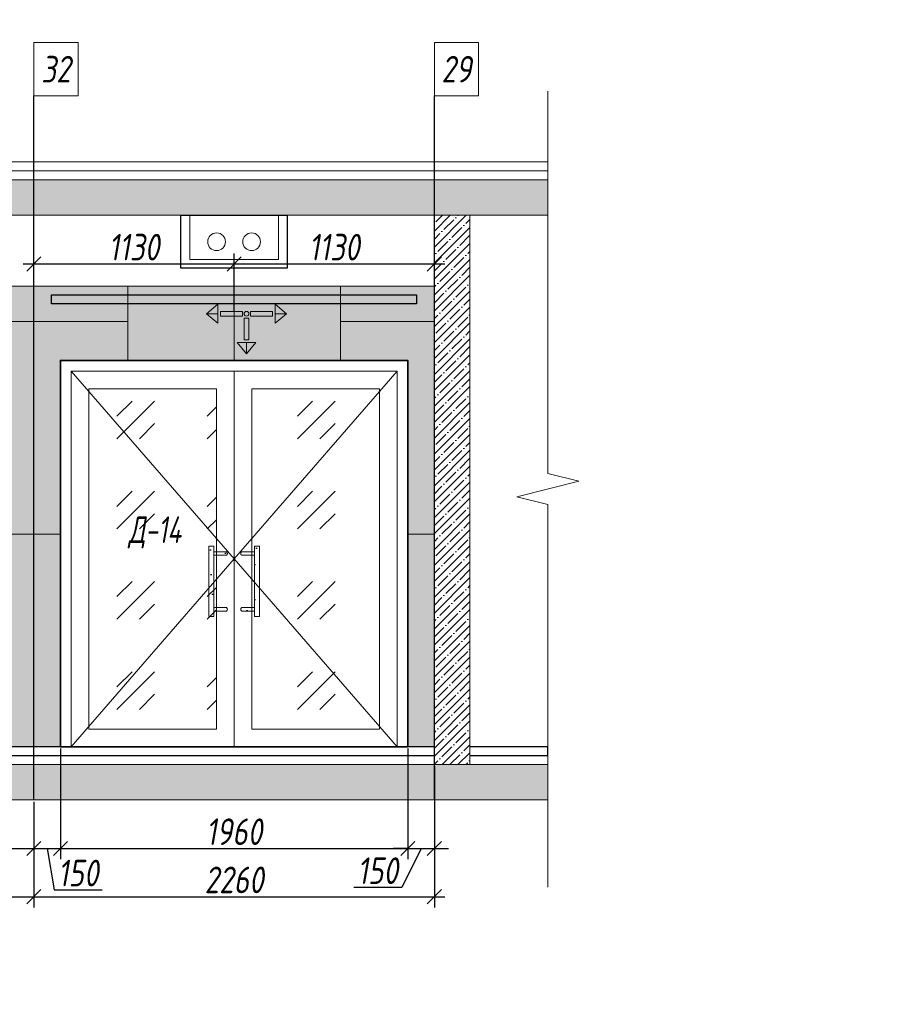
# Model space of a CAD drawing. Header units: millimetres. Extents: x -76220005 to 7466349, y -86687 to 22351.
# Tile 400 of 493: x 263794 to 268741, y 7111 to 12667. Entities that reach past the tile are written whole.
import ezdxf
from ezdxf import colors
from ezdxf.entities.mleader import LeaderData, LeaderLine
from ezdxf.math import Vec2, Vec3

# ---------------------------------------------------------------- set-up
doc = ezdxf.new("R2010")
doc.units = ezdxf.units.MM
doc.linetypes.add('DASHDOT', pattern=[25.4, 12.7, -6.35, 0, -6.35])
doc.layers.get('Defpoints').update_dxf_attribs({"color": 31})
for name, color, linetype, lineweight in [('A-DETL-GENF', 7, 'Continuous', 5), ('dim_pot', 183, 'Continuous', 9), ('Двери', 7, 'Continuous', 5), ('Отделка стен', 253, 'Continuous', 0), ('пот', 183, 'Continuous', 9)]:
    doc.layers.add(name, color=color, linetype=linetype, lineweight=lineweight)
doc.layers.add('dim_razv', color=7, linetype='DASHDOT', lineweight=9, true_color=0x285228)
doc.layers.add('pol', color=7, linetype='Continuous', lineweight=15, true_color=0x55666d)
doc.styles.add('fl_iso paper', font='isocpeur.ttf', dxfattribs={"width": 0.8, "oblique": 10})
doc.styles.add('In tre', font='isocpeur.ttf', dxfattribs={"width": 0.8, "oblique": 10})
doc.dimstyles.new('In tre 1_50', dxfattribs={"dimtxt": 150, "dimasz": 80, "dimexe": 60, "dimexo": 10, "dimgap": 20, "dimtad": 1, "dimdec": 0, "dimrnd": 5, "dimzin": 0, "dimdsep": 46, "dimtxsty": 'fl_iso paper', "dimblk": 'OBLIQUE', "dimcen": 0, "dimdle": 60, "dimadec": 0, "dimazin": 0, "dimtfac": 1, "dimtdec": 0, "dimtofl": 0, "dimtmove": 1, "dimatfit": 1, "dimfxl": 40, "dimtolj": 1, "dimtzin": 0, "dimarcsym": 1})
pattern_1 = [(352.5, (-468.04, 258012.5), (100.426047, 107.214405), [0, -115.824, 0, -129.54, 0, -123.825]), (322.5, (-468.04, 258012.5), (247.41986, 56.70328), [0, -62.484, 0, -104.394, 0, -40.005]), (282.5, (-534.32, 258078.77), (168.099694, -167.489948), [0, -38.1, 0, -137.16, 0, -179.07]), (272.5, (-534.32, 258078.77), (209.26523, -114.68433), [0, -19.05, 0, -89.916, 0, -102.87])]

# ---------------------------------------------------------------- blocks, each defined once
blk = doc.blocks.new('*U38')
at = {"color": 0, "linetype": 'ByBlock', "lineweight": -2}
for p, q in [((0, 0), (-6, 0)), ((80.34, 0), (0, 0)), ((167.69, 0), (87.34, 0)), ((167.69, 0), (173.69, 0))]:
    blk.add_line(p, q, dxfattribs=at)
blk.add_lwpolyline([(87.34, 0), (85.59, -7), (82.09, 7), (80.34, 0)], dxfattribs=at)
blk = doc.blocks.new('_Oblique')
at = {"color": 0, "linetype": 'ByBlock', "lineweight": -2}
blk.add_line((-0.5, -0.5), (0.5, 0.5), dxfattribs=at)
blk = doc.blocks.new('*D128')
at = {"layer": 'Defpoints', "color": 0, "linetype": 'ByBlock', "transparency": 16777216}
for p in [(254923.8, 8264), (263873.8, 8264), (263873.8, 7717.8)]:
    blk.add_point(p, dxfattribs=at)
at = {"layer": 'dim_razv', "color": 0, "linetype": 'ByBlock', "lineweight": -2, "transparency": 16777216}
for p, q in [((254923.8, 8254), (254923.8, 7657.8)), ((263873.8, 8254), (263873.8, 7657.8)), ((254863.8, 7717.8), (263933.8, 7717.8))]:
    blk.add_line(p, q, dxfattribs=at)
at = {"layer": 'dim_razv', "color": 0, "linetype": 'ByBlock', "lineweight": -2, "transparency": 16777216, "xscale": 80, "yscale": 80, "zscale": 80, "rotation": 180}
blk.add_blockref('_Oblique', (254923.8, 7717.8), dxfattribs=at)
at = {"layer": 'dim_razv', "color": 0, "linetype": 'ByBlock', "lineweight": -2, "transparency": 16777216, "xscale": 80, "yscale": 80, "zscale": 80}
blk.add_blockref('_Oblique', (263873.8, 7717.8), dxfattribs=at)
at = {"layer": 'dim_razv', "color": 0, "linetype": 'ByBlock', "transparency": 16777216, "insert": (259398.8, 7812.8), "char_height": 150, "attachment_point": 5, "style": 'fl_iso paper'}
blk.add_mtext('\\A1;8910', dxfattribs=at)
blk = doc.blocks.new('*D129')
at = {"layer": 'Defpoints', "color": 0, "linetype": 'ByBlock', "transparency": 16777216}
for p in [(263873.8, 8264), (266133.8, 8264), (266133.8, 7717.8)]:
    blk.add_point(p, dxfattribs=at)
at = {"layer": 'dim_razv', "color": 0, "linetype": 'ByBlock', "lineweight": -2, "transparency": 16777216}
for p, q in [((263873.8, 8254), (263873.8, 7657.8)), ((266133.8, 8254), (266133.8, 7657.8)), ((263813.8, 7717.8), (266193.8, 7717.8))]:
    blk.add_line(p, q, dxfattribs=at)
at = {"layer": 'dim_razv', "color": 0, "linetype": 'ByBlock', "lineweight": -2, "transparency": 16777216, "xscale": 80, "yscale": 80, "zscale": 80, "rotation": 180}
blk.add_blockref('_Oblique', (263873.8, 7717.8), dxfattribs=at)
at = {"layer": 'dim_razv', "color": 0, "linetype": 'ByBlock', "lineweight": -2, "transparency": 16777216, "xscale": 80, "yscale": 80, "zscale": 80}
blk.add_blockref('_Oblique', (266133.8, 7717.8), dxfattribs=at)
at = {"layer": 'dim_razv', "color": 0, "linetype": 'ByBlock', "transparency": 16777216, "insert": (265003.8, 7812.8), "char_height": 150, "attachment_point": 5, "style": 'fl_iso paper'}
blk.add_mtext('\\A1;2260', dxfattribs=at)
blk = doc.blocks.new('*D147')
at = {"layer": 'Defpoints', "color": 0, "linetype": 'ByBlock', "transparency": 16777216}
for p in [(261723.8, 8564), (263873.8, 8264), (263873.8, 7989.8)]:
    blk.add_point(p, dxfattribs=at)
at = {"layer": 'dim_razv', "color": 0, "linetype": 'ByBlock', "lineweight": -2, "transparency": 16777216}
for p, q in [((261723.8, 8554), (261723.8, 7929.8)), ((263873.8, 8254), (263873.8, 7929.8)), ((261663.8, 7989.8), (263933.8, 7989.8))]:
    blk.add_line(p, q, dxfattribs=at)
at = {"layer": 'dim_razv', "color": 0, "linetype": 'ByBlock', "lineweight": -2, "transparency": 16777216, "xscale": 80, "yscale": 80, "zscale": 80, "rotation": 180}
blk.add_blockref('_Oblique', (261723.8, 7989.8), dxfattribs=at)
at = {"layer": 'dim_razv', "color": 0, "linetype": 'ByBlock', "lineweight": -2, "transparency": 16777216, "xscale": 80, "yscale": 80, "zscale": 80}
blk.add_blockref('_Oblique', (263873.8, 7989.8), dxfattribs=at)
at = {"layer": 'dim_razv', "color": 0, "linetype": 'ByBlock', "transparency": 16777216, "insert": (262798.8, 8084.8), "char_height": 150, "attachment_point": 5, "style": 'fl_iso paper'}
blk.add_mtext('\\A1;2150', dxfattribs=at)
blk = doc.blocks.new('*D148')
at = {"layer": 'Defpoints', "color": 0, "linetype": 'ByBlock', "transparency": 16777216}
for p in [(264023.8, 8564), (263873.8, 8264), (264023.8, 7989.8)]:
    blk.add_point(p, dxfattribs=at)
at = {"layer": 'dim_razv', "color": 0, "linetype": 'ByBlock', "lineweight": -2, "transparency": 16777216}
for p, q in [((264023.8, 8554), (264023.8, 7929.8)), ((263873.8, 8254), (263873.8, 7929.8)), ((263813.8, 7989.8), (264083.8, 7989.8)), ((263948.8, 7989.8), (263988.8, 7756.5)), ((263988.8, 7756.5), (264259.3, 7756.5))]:
    blk.add_line(p, q, dxfattribs=at)
at = {"layer": 'dim_razv', "color": 0, "linetype": 'ByBlock', "lineweight": -2, "transparency": 16777216, "xscale": 80, "yscale": 80, "zscale": 80, "rotation": 180}
blk.add_blockref('_Oblique', (263873.8, 7989.8), dxfattribs=at)
at = {"layer": 'dim_razv', "color": 0, "linetype": 'ByBlock', "lineweight": -2, "transparency": 16777216, "xscale": 80, "yscale": 80, "zscale": 80}
blk.add_blockref('_Oblique', (264023.8, 7989.8), dxfattribs=at)
at = {"layer": 'dim_razv', "color": 0, "linetype": 'ByBlock', "transparency": 16777216, "insert": (264124.1, 7851.5), "char_height": 150, "attachment_point": 5, "style": 'fl_iso paper'}
blk.add_mtext('\\A1;150', dxfattribs=at)
blk = doc.blocks.new('*D149')
at = {"layer": 'Defpoints', "color": 0, "linetype": 'ByBlock', "transparency": 16777216}
for p in [(264023.8, 8564), (265983.8, 8564), (265983.8, 7989.8)]:
    blk.add_point(p, dxfattribs=at)
at = {"layer": 'dim_razv', "color": 0, "linetype": 'ByBlock', "lineweight": -2, "transparency": 16777216}
for p, q in [((264023.8, 8554), (264023.8, 7929.8)), ((265983.8, 8554), (265983.8, 7929.8)), ((263963.8, 7989.8), (266043.8, 7989.8))]:
    blk.add_line(p, q, dxfattribs=at)
at = {"layer": 'dim_razv', "color": 0, "linetype": 'ByBlock', "lineweight": -2, "transparency": 16777216, "xscale": 80, "yscale": 80, "zscale": 80, "rotation": 180}
blk.add_blockref('_Oblique', (264023.8, 7989.8), dxfattribs=at)
at = {"layer": 'dim_razv', "color": 0, "linetype": 'ByBlock', "lineweight": -2, "transparency": 16777216, "xscale": 80, "yscale": 80, "zscale": 80}
blk.add_blockref('_Oblique', (265983.8, 7989.8), dxfattribs=at)
at = {"layer": 'dim_razv', "color": 0, "linetype": 'ByBlock', "transparency": 16777216, "insert": (265003.8, 8084.8), "char_height": 150, "attachment_point": 5, "style": 'fl_iso paper'}
blk.add_mtext('\\A1;1960', dxfattribs=at)
blk = doc.blocks.new('*D150')
at = {"layer": 'Defpoints', "color": 0, "linetype": 'ByBlock', "transparency": 16777216}
for p in [(265983.8, 8564), (266133.8, 8464), (266133.8, 7989.8)]:
    blk.add_point(p, dxfattribs=at)
at = {"layer": 'dim_razv', "color": 0, "linetype": 'ByBlock', "lineweight": -2, "transparency": 16777216}
for p, q in [((265983.8, 8554), (265983.8, 7929.8)), ((266133.8, 8454), (266133.8, 7929.8)), ((265983.8, 7989.8), (265903.8, 7989.8)), ((266058.8, 7989.8), (265949.5, 7769.8)), ((265983.8, 7989.8), (266133.8, 7989.8)), ((266133.8, 7989.8), (266213.8, 7989.8)), ((265949.5, 7769.8), (265679, 7769.8))]:
    blk.add_line(p, q, dxfattribs=at)
at = {"layer": 'dim_razv', "color": 0, "linetype": 'ByBlock', "lineweight": -2, "transparency": 16777216, "xscale": 80, "yscale": 80, "zscale": 80}
blk.add_blockref('_Oblique', (265983.8, 7989.8), dxfattribs=at)
at = {"layer": 'dim_razv', "color": 0, "linetype": 'ByBlock', "lineweight": -2, "transparency": 16777216, "xscale": 80, "yscale": 80, "zscale": 80, "rotation": 180}
blk.add_blockref('_Oblique', (266133.8, 7989.8), dxfattribs=at)
at = {"layer": 'dim_razv', "color": 0, "linetype": 'ByBlock', "transparency": 16777216, "insert": (265814.2, 7864.8), "char_height": 150, "attachment_point": 5, "style": 'fl_iso paper'}
blk.add_mtext('\\A1;150', dxfattribs=at)
blk = doc.blocks.new('1')
at = {"layer": 'pol', "linetype": 'ByBlock'}
h = blk.add_hatch(color=1, dxfattribs=at)
h.paths.add_polyline_path([(35776.4, 73135.4), (35803.1, 73135.4), (35803.1, 73259), (35776.4, 73259)])
h.paths.add_polyline_path([(35789.8, 73274.6), (35843.2, 73274.6), (35789.8, 73338.2)])
h.paths.add_polyline_path([(35789.8, 73274.6), (35736.3, 73274.6), (35789.8, 73338.2)])
edge = h.paths.add_edge_path()
edge.add_arc((35789.8, 73110.5), 13.4, 0, 360)
h = blk.add_hatch(color=1, dxfattribs=at)
h.paths.add_polyline_path([(35813.3, 73097.1), (35813.3, 73123.9), (35936.9, 73123.9), (35936.9, 73097.1)])
h.paths.add_polyline_path([(35952.5, 73110.5), (35952.5, 73164), (36016.1, 73110.5)])
h.paths.add_polyline_path([(35952.5, 73110.5), (35952.5, 73057), (36016.1, 73110.5)])
at = {"layer": 'pol', "color": 1, "linetype": 'ByBlock'}
for points in [[(35789.8, 73274.6), (35736.3, 73274.6), (35789.8, 73338.2), (35789.8, 73274.6)], [(35789.8, 73274.6), (35843.2, 73274.6), (35789.8, 73338.2), (35789.8, 73274.6)], [(35952.5, 73110.5), (35952.5, 73164), (36016.1, 73110.5), (35952.5, 73110.5)], [(35952.5, 73110.5), (35952.5, 73057), (36016.1, 73110.5), (35952.5, 73110.5)]]:
    blk.add_lwpolyline(points, dxfattribs=at)
for points in [[(35776.4, 73135.4), (35803.1, 73135.4), (35803.1, 73259), (35776.4, 73259)], [(35813.3, 73097.1), (35813.3, 73123.9), (35936.9, 73123.9), (35936.9, 73097.1)]]:
    blk.add_lwpolyline(points, close=True, dxfattribs=at)
blk.add_circle((35789.8, 73110.5), 13.4, dxfattribs=at)
blk = doc.blocks.new('*D211')
at = {"color": 0, "lineweight": -2, "transparency": 16777216}
for p, q in [((263873.8, 11074), (263873.8, 11348.5)), ((265003.8, 11017.9), (265003.8, 11348.5)), ((263813.8, 11288.5), (265063.8, 11288.5))]:
    blk.add_line(p, q, dxfattribs=at)
at = {"layer": 'Defpoints', "color": 0, "transparency": 16777216}
for p in [(265003.8, 11288.5), (263873.8, 11064), (265003.8, 11007.9)]:
    blk.add_point(p, dxfattribs=at)
at = {"color": 0, "lineweight": -2, "transparency": 16777216, "xscale": 80, "yscale": 80, "zscale": 80, "rotation": 180}
blk.add_blockref('_Oblique', (263873.8, 11288.5), dxfattribs=at)
at = {"color": 0, "lineweight": -2, "transparency": 16777216, "xscale": 80, "yscale": 80, "zscale": 80}
blk.add_blockref('_Oblique', (265003.8, 11288.5), dxfattribs=at)
at = {"color": 0, "transparency": 16777216, "insert": (264438.8, 11383.5), "char_height": 150, "attachment_point": 5, "style": 'fl_iso paper'}
blk.add_mtext('\\A1;1130', dxfattribs=at)
blk = doc.blocks.new('*D212')
at = {"color": 0, "lineweight": -2, "transparency": 16777216}
for p, q in [((265003.8, 11017.9), (265003.8, 11348.5)), ((266133.8, 11124), (266133.8, 11348.5)), ((264943.8, 11288.5), (266193.8, 11288.5))]:
    blk.add_line(p, q, dxfattribs=at)
at = {"layer": 'Defpoints', "color": 0, "transparency": 16777216}
for p in [(266133.8, 11288.5), (266133.8, 11114), (265003.8, 11007.9)]:
    blk.add_point(p, dxfattribs=at)
at = {"color": 0, "lineweight": -2, "transparency": 16777216, "xscale": 80, "yscale": 80, "zscale": 80, "rotation": 180}
blk.add_blockref('_Oblique', (265003.8, 11288.5), dxfattribs=at)
at = {"color": 0, "lineweight": -2, "transparency": 16777216, "xscale": 80, "yscale": 80, "zscale": 80}
blk.add_blockref('_Oblique', (266133.8, 11288.5), dxfattribs=at)
at = {"color": 0, "transparency": 16777216, "insert": (265568.8, 11383.5), "char_height": 150, "attachment_point": 5, "style": 'fl_iso paper'}
blk.add_mtext('\\A1;1130', dxfattribs=at)

msp = doc.modelspace()

# ---------------------------------------------------------------- hatches: boundary and pattern name
at = {"true_color": 0xcccccc}
h = msp.add_hatch(dxfattribs=at)
h.set_pattern_fill('AR-SAND', color=254, scale=3, angle=315)
h.set_pattern_definition(pattern_1)
h.paths.add_polyline_path([(264888.5, 9299.1), (264861.4, 9299.1), (264861.4, 9695.6), (264888.5, 9695.6)])
h = msp.add_hatch(dxfattribs=at)
h.set_pattern_fill('AR-SAND', color=254, scale=3, angle=315)
h.set_pattern_definition(pattern_1)
h.paths.add_polyline_path([(265119.1, 9299.1), (265146.2, 9299.1), (265146.2, 9695.6), (265119.1, 9695.6)])
h = msp.add_hatch(dxfattribs=at)
h.set_pattern_fill('AR-SAND', color=254, scale=3, angle=315)
h.set_pattern_definition(pattern_1)
edge = h.paths.add_edge_path()
edge.add_line((264960.9, 9664.6), (264888.5, 9664.6))
edge.add_line((264888.5, 9664.6), (264888.5, 9645.3))
edge.add_line((264888.5, 9645.3), (264960.9, 9645.3))
edge.add_arc((264955.7, 9655), 11, 298.4495, 421.5505)
h = msp.add_hatch(dxfattribs=at)
h.set_pattern_fill('AR-SAND', color=254, scale=3, angle=315)
h.set_pattern_definition(pattern_1)
edge = h.paths.add_edge_path()
edge.add_line((265046.7, 9664.6), (265119.1, 9664.6))
edge.add_line((265119.1, 9664.6), (265119.1, 9645.3))
edge.add_line((265119.1, 9645.3), (265046.7, 9645.3))
edge.add_arc((265051.9, 9655), 11, 118.4495, 241.5505, ccw=False)
h = msp.add_hatch(dxfattribs=at)
h.set_pattern_fill('AR-SAND', color=254, scale=3, angle=315)
h.set_pattern_definition(pattern_1)
edge = h.paths.add_edge_path()
edge.add_line((264960.9, 9330), (264888.5, 9330))
edge.add_line((264888.5, 9330), (264888.5, 9349.3))
edge.add_line((264888.5, 9349.3), (264960.9, 9349.3))
edge.add_arc((264955.7, 9339.7), 11, -61.5505, 61.5505, ccw=False)
h = msp.add_hatch(dxfattribs=at)
h.set_pattern_fill('AR-SAND', color=254, scale=3, angle=315)
h.set_pattern_definition(pattern_1)
edge = h.paths.add_edge_path()
edge.add_line((265046.7, 9330), (265119.1, 9330))
edge.add_line((265119.1, 9330), (265119.1, 9349.3))
edge.add_line((265119.1, 9349.3), (265046.7, 9349.3))
edge.add_arc((265051.9, 9339.7), 11, 118.4495, 241.5505)
at = {"layer": 'A-DETL-GENF'}
h = msp.add_hatch(dxfattribs=at)
h.set_pattern_fill('ANSI35', color=256, scale=20, style=0)
h.set_pattern_definition([(45, (122881.06, 722.8), (-89.80256, 89.80256), []), (45, (122970.86, 722.8), (-89.80256, 89.80256), [158.75, -31.75, 0, -31.75])])
h.paths.add_polyline_path([(243219.3, 11564), (266774.7, 11564), (266774.7, 11764), (243219.3, 11764)])
h.paths.add_polyline_path([(243219.3, 8264), (266774.7, 8264), (266774.7, 8464), (243219.3, 8464)])
h = msp.add_hatch(dxfattribs=at)
h.set_pattern_fill('ANSI35', color=256, scale=10, style=0)
h.set_pattern_definition([(45, (112927.794, 13356.9), (-44.90128, 44.90128), []), (45, (112972.695, 13356.9), (-44.90128, 44.90128), [79.375, -15.875, 0, -15.875])])
h.paths.add_polyline_path([(266133.8, 11564), (266333.8, 11564), (266333.8, 8464), (266133.8, 8464)])
at = {"layer": 'dim_razv', "true_color": 0xeceae4, "transparency": 33554687}
h = msp.add_hatch(dxfattribs=at)
h.set_pattern_fill('AR-SAND', color=254, scale=3, angle=315)
h.set_pattern_definition([(352.5, (23039.9, 13356.9), (100.426047, 107.214405), [0, -115.824, 0, -129.54, 0, -123.825]), (322.5, (23039.9, 13356.9), (247.41986, 56.70328), [0, -62.484, 0, -104.394, 0, -40.005]), (282.5, (22973.63, 13423.18), (168.099694, -167.48995), [0, -38.1, 0, -137.16, 0, -179.07]), (272.5, (22973.63, 13423.18), (209.26523, -114.68433), [0, -19.05, 0, -89.916, 0, -102.87])])
h.paths.add_polyline_path([(243713.8, 8564), (243713.8, 11164), (255823.8, 11164), (255823.8, 11089), (256273.8, 11089), (256273.8, 10714), (257073.8, 10714), (257073.8, 11164), (266133.8, 11164), (266133.8, 8564), (265983.8, 8564), (265983.8, 10744), (264023.8, 10744), (264023.8, 8564), (261723.8, 8564), (261723.8, 11114), (257423.8, 11114), (257423.8, 8564), (254773.8, 8564), (254773.8, 10744), (252813.8, 10744), (252813.8, 8564), (251293.8, 8564), (251293.8, 11114), (250243.8, 11114), (250243.8, 8564), (249223.8, 8564), (249223.8, 11114), (248173.8, 11114), (248173.8, 8564), (247763.8, 8564), (247763.8, 11064), (247563.8, 11064), (247563.8, 8564), (247153.8, 8564), (247153.8, 11114), (246103.8, 11114), (246103.8, 8564)])
h.paths.add_polyline_path([(247253.8, 9664), (247403.8, 9664), (247403.8, 9464), (247253.8, 9464)], flags=16)
h.paths.add_polyline_path([(251393.8, 9664), (251543.8, 9664), (251543.8, 9464), (251393.8, 9464)], flags=16)
h.paths.add_polyline_path([(261823.8, 9664), (261973.8, 9664), (261973.8, 9464), (261823.8, 9464)], flags=16)
at = {"layer": 'пот', "lineweight": 0, "true_color": 0x7e9fe7}
h = msp.add_hatch(dxfattribs=at)
h.set_pattern_fill('GOST_GLASS', color=161, scale=60)
h.set_pattern_definition([(45, (99897.8, 13356.9), (509.1169, -5e-14), [300, -420]), (45, (100025.07, 13356.9), (509.1169, -5e-14), [120, -600]), (45, (99897.8, 13484.18), (509.1169, -5e-14), [120, -600])])
h.paths.add_polyline_path([(264183.8, 10584), (264903.8, 10584), (264903.8, 8664), (264183.8, 8664)])
h.paths.add_polyline_path([(265103.8, 10584), (265823.8, 10584), (265823.8, 8664), (265103.8, 8664)])

# ---------------------------------------------------------------- linework, layer by layer
at = {"lineweight": 30}
for points in [[(263873.8, 8264), (263873.8, 12237.6)], [(266133.8, 8264), (266133.8, 12237.6)], [(266133.8, 8564), (243713.8, 8564)], [(266333.8, 8514), (266774.7, 8514), (266774.7, 8564), (266333.8, 8564)], [(243713.8, 8514), (266133.8, 8514)]]:
    msp.add_lwpolyline(points, dxfattribs=at)
at = {"lineweight": 13}
for points in [[(243219.3, 11814), (266774.7, 11814), (266774.7, 11864), (243219.3, 11864)], [(266774.7, 11764), (243219.3, 11764), (243219.3, 11814), (266774.7, 11814)], [(243219.3, 11564), (266774.7, 11564), (266774.7, 11764), (243219.3, 11764)], [(266333.8, 8464), (266133.8, 8464), (266133.8, 11564), (266333.8, 11564)], [(266133.8, 11564), (266333.8, 11564), (266333.8, 8464), (266133.8, 8464)], [(264083.8, 8564), (264083.8, 10684), (265923.8, 10684), (265923.8, 8564)], [(264083.8, 10684), (265003.8, 10684), (265003.8, 8564), (264083.8, 8564)], [(265003.8, 10684), (265923.8, 10684), (265923.8, 8564), (265003.8, 8564)], [(264183.8, 10584), (264903.8, 10584), (264903.8, 8664), (264183.8, 8664)], [(265103.8, 10584), (265823.8, 10584), (265823.8, 8664), (265103.8, 8664)], [(264888.5, 9299.1), (264861.4, 9299.1), (264861.4, 9695.6), (264888.5, 9695.6)], [(265119.1, 9299.1), (265146.2, 9299.1), (265146.2, 9695.6), (265119.1, 9695.6)], [(243219.3, 8264), (266774.7, 8264), (266774.7, 8464), (243219.3, 8464)]]:
    msp.add_lwpolyline(points, close=True, dxfattribs=at)
for points in [[(265303.8, 11564), (265303.8, 11264), (264703.8, 11264), (264703.8, 11564)], [(265253.8, 11564), (265253.8, 11314), (264753.8, 11314), (264753.8, 11564)], [(265003.8, 10684), (265003.8, 8564)], [(266473.8, 8514), (266774.7, 8514), (266774.7, 8464), (243219.3, 8464), (243219.3, 8514), (243513.8, 8514)], [(243713.8, 8514), (266133.8, 8514)]]:
    msp.add_lwpolyline(points, dxfattribs=at)
msp.add_lwpolyline([(264703.8, 11564), (265303.8, 11564), (265303.8, 11264), (264703.8, 11264)], close=True)
at = {"color": 0, "linetype": 'ByBlock', "lineweight": 0}
msp.add_lwpolyline([(243713.8, 11164), (255823.8, 11164), (255823.8, 11089), (256273.8, 11089), (256273.8, 10714), (257073.8, 10714), (257073.8, 11164), (266133.8, 11164), (266133.8, 8564), (265983.8, 8564), (265983.8, 10744), (264023.8, 10744), (264023.8, 8564), (261723.8, 8564), (261723.8, 11114), (257423.8, 11114), (257423.8, 8564), (254773.8, 8564), (254773.8, 10744), (252813.8, 10744), (252813.8, 8564), (251293.8, 8564), (251293.8, 11114), (250243.8, 11114)], dxfattribs=at)
at = {"lineweight": 30}
msp.add_lwpolyline([(263973.8, 11114), (266033.8, 11114), (266033.8, 11064), (263973.8, 11064)], close=True, dxfattribs=at)
at = {"lineweight": 35}
msp.add_lwpolyline([(264023.8, 8564), (264023.8, 10744), (265983.8, 10744), (265983.8, 8564)], close=True, dxfattribs=at)
at = {"lineweight": 13, "ltscale": 10}
for points in [[(264083.8, 10684), (265003.8, 9624), (264083.8, 8564)], [(265923.8, 10684), (265003.8, 9624), (265923.8, 8564)]]:
    msp.add_lwpolyline(points, dxfattribs=at)
at = {"lineweight": 13}
for points in [[(264960.9, 9664.6), (264888.5, 9664.6), (264888.5, 9645.3), (264960.9, 9645.3, 0.595534)], [(265046.7, 9664.6), (265119.1, 9664.6), (265119.1, 9645.3), (265046.7, 9645.3, -0.595534)], [(264960.9, 9330), (264888.5, 9330), (264888.5, 9349.3), (264960.9, 9349.3, -0.595534)], [(265046.7, 9330), (265119.1, 9330), (265119.1, 9349.3), (265046.7, 9349.3, 0.595534)]]:
    msp.add_lwpolyline(points, format="xyb", close=True, dxfattribs=at)
at = {"color": 1, "lineweight": 13, "true_color": 0xf50000}
msp.add_circle((264904.8, 11414), 50, dxfattribs=at)
at = {"color": 5, "lineweight": 13, "true_color": 0x0000f0}
msp.add_circle((265102.8, 11414), 50, dxfattribs=at)
at = {"layer": 'dim_pot', "color": 10, "lineweight": 0}
for points in [[(263873.8, 12537.6), (264123.8, 12537.6), (264123.8, 12237.6), (263873.8, 12237.6)], [(266133.8, 12537.6), (266383.8, 12537.6), (266383.8, 12237.6), (266133.8, 12237.6)]]:
    msp.add_lwpolyline(points, close=True, dxfattribs=at)
at = {"layer": 'Отделка стен', "transparency": 33554687}
for points in [[(265003.8, 10744), (265003.8, 11264)], [(265003.8, 11264), (265003.8, 10744)], [(263523.8, 11164), (263523.8, 10964), (263873.8, 10964), (263873.8, 11164)], [(263873.8, 11164), (263873.8, 10964), (264403.8, 10964)], [(264403.8, 10744), (264403.8, 11164)], [(264403.8, 11164), (264403.8, 10744)], [(265603.8, 10964), (266133.8, 10964), (266133.8, 11164)], [(265603.8, 10744), (265603.8, 11164)], [(265603.8, 11164), (265603.8, 10744)], [(264023.8, 10964), (263523.8, 10964), (263523.8, 9764), (264023.8, 9764)], [(265983.8, 9764), (266133.8, 9764), (266133.8, 10964), (265603.8, 10964)]]:
    msp.add_lwpolyline(points, dxfattribs=at)
for points in [[(263523.8, 9764), (263523.8, 8564), (264023.8, 8564), (264023.8, 9764)], [(265983.8, 9764), (265983.8, 8564), (266133.8, 8564), (266133.8, 9764)]]:
    msp.add_lwpolyline(points, close=True, dxfattribs=at)

# ---------------------------------------------------------------- block references
at = {"lineweight": 13, "xscale": 25, "yscale": 25, "zscale": 25, "rotation": 270}
msp.add_blockref('*U38', (266774.7, 12114.3), dxfattribs=at)
at = {"linetype": 'ByBlock', "rotation": 180}
for p, xscale, yscale, zscale in [((300644.2, 83670.3), 0.9938708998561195, 0.9938708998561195, 0.9938708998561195), ((229503.4, 83670.3), -0.9938708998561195, 0.9938708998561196, 0.9938708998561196)]:
    msp.add_blockref('1', p, dxfattribs=dict(at, xscale=xscale, yscale=yscale, zscale=zscale))

# ---------------------------------------------------------------- texts
at = {"layer": 'dim_pot', "color": 10, "lineweight": 0, "char_height": 150, "attachment_point": 5, "style": 'fl_iso paper'}
for s, insert in [('32', (263998.8, 12387.6)), ('29', (266258.8, 12387.6))]:
    msp.add_mtext_dynamic_manual_height_columns(s, width=190.261, gutter_width=1350, heights=[0], dxfattribs=dict(at, insert=insert))
at = {"layer": 'Двери', "lineweight": 0, "insert": (264556.7, 9773.4), "char_height": 150, "attachment_point": 5, "style": 'fl_iso paper'}
msp.add_mtext_dynamic_manual_height_columns('{\\W0.7;Д-14}', width=190.261, gutter_width=1350, heights=[0], dxfattribs=at)

# ---------------------------------------------------------------- dimensions: what is measured, and where the dimension line sits
for base, p1, p2, picture, middle in [((265003.8, 11288.5), (263873.8, 11064), (265003.8, 11007.9), '*D211', (264438.8, 11383.5)), ((266133.8, 11288.5), (265003.8, 11007.9), (266133.8, 11114), '*D212', (265568.8, 11383.5))]:
    dim = msp.add_linear_dim(base=base, p1=p1, p2=p2, dimstyle='In tre 1_50')
    dim.commit()
    dim.dimension.update_dxf_attribs({"geometry": picture, "text_midpoint": middle})
at = {"layer": 'dim_razv', "linetype": 'ByBlock'}
for base, p1, p2, picture, middle in [((263873.8, 7989.8), (261723.8, 8564), (263873.8, 8264), '*D147', (262798.8, 8084.8)), ((265983.8, 7989.8), (264023.8, 8564), (265983.8, 8564), '*D149', (265003.8, 8084.8)), ((266133.8, 7717.8), (263873.8, 8264), (266133.8, 8264), '*D129', (265003.8, 7812.8))]:
    dim = msp.add_linear_dim(base=base, p1=p1, p2=p2, dimstyle='In tre 1_50', dxfattribs=at)
    dim.commit()
    dim.dimension.update_dxf_attribs({"geometry": picture, "text_midpoint": middle})
for base, p1, p2, picture, middle in [((264023.8, 7989.8), (263873.8, 8264), (264023.8, 8564), '*D148', (264008.8, 7756.5)), ((266133.8, 7989.8), (265983.8, 8564), (266133.8, 8464), '*D150', (265929.5, 7769.8))]:
    dim = msp.add_linear_dim(base=base, p1=p1, p2=p2, dimstyle='In tre 1_50', dxfattribs=at)
    dim.commit()
    dim.dimension.update_dxf_attribs({"geometry": picture, "text_midpoint": middle, "dimtype": 160})
dim = msp.add_linear_dim(base=(263873.8, 7717.8), p1=(254923.8, 8264), p2=(263873.8, 8264), text='8910', dimstyle='In tre 1_50', dxfattribs=at)
dim.commit()
dim.dimension.update_dxf_attribs({"geometry": '*D128', "text_midpoint": (259398.8, 7812.8)})

# ---------------------------------------------------------------- leaders
at = {"layer": 'dim_razv', "color": 0, "linetype": 'ByBlock'}
ml = msp.add_multileader_mtext('Standard', dxfattribs=at)
ml.set_content('Потолок подвесной, реечный\\Pрейка 50х50 белого цвета, шаг рейки 120-125мм', style='In tre')
ml.set_leader_properties()
ml.build(insert=Vec2(0, 0))
ml.multileader.update_dxf_attribs({"text_left_attachment_type": 6, "text_right_attachment_type": 6, "dogleg_length": 1, "arrow_head_size": 0, "scale": 50})
ctx = ml.context
ctx.base_point, ctx.scale, ctx.char_height, ctx.arrow_head_size, ctx.landing_gap_size, ctx.plane_origin = Vec3(210834.7, 13098.8), 50, 150, 0, 4.5, Vec3(220470.5, 11304.3)
ctx.left_attachment, ctx.right_attachment = 6, 6
notes = []
notes.append((ctx, [(0, (1, 1, 0), (213086.6, 13098.8), (-1, 0), 50, [(0, [(214358.1, 10864), (213006.1, 11114)], 0, [])])]))
ctx.mtext.insert, ctx.mtext.width, ctx.mtext.defined_height, ctx.mtext.flow_direction = Vec3(210839.2, 13293.8), 2509.515, 696.6, 5
ml = msp.add_multileader_mtext('Standard', dxfattribs=at)
ml.set_content('Потолок подвесной, реечный\\Pрейка 50х50 белого цвета, шаг рейки 120-125мм', style='In tre')
ml.set_leader_properties()
ml.build(insert=Vec2(0, 0))
ml.multileader.update_dxf_attribs({"text_left_attachment_type": 6, "text_right_attachment_type": 6, "dogleg_length": 1, "arrow_head_size": 0, "scale": 50})
ctx = ml.context
ctx.base_point, ctx.scale, ctx.char_height, ctx.arrow_head_size, ctx.landing_gap_size, ctx.plane_origin = Vec3(225839.2, 13098.8), 50, 150, 0, 4.5, Vec3(235424.9, 11304.3)
ctx.left_attachment, ctx.right_attachment = 6, 6
notes.append((ctx, [(0, (1, 1, 0), (228091.1, 13098.8), (-1, 0), 50, [(1, [(229220.3, 11114)], 0, [])])]))
ctx.mtext.insert, ctx.mtext.width, ctx.mtext.defined_height, ctx.mtext.flow_direction = Vec3(225843.7, 13293.8), 2509.515, 696.6, 5
ml = msp.add_multileader_mtext('Standard', dxfattribs=at)
ml.set_content('Окраска запотолочного пространства в белый цвет RAL9016', style='In tre')
ml.set_leader_properties()
ml.build(insert=Vec2(0, 0))
ml.multileader.update_dxf_attribs({"text_left_attachment_type": 6, "text_right_attachment_type": 6, "dogleg_length": 1, "arrow_head_size": 0, "scale": 50})
ctx = ml.context
ctx.base_point, ctx.scale, ctx.char_height, ctx.arrow_head_size, ctx.landing_gap_size, ctx.plane_origin = Vec3(217741.7, 12940.3), 50, 150, 0, 4.5, Vec3(222526.2, 9249.7)
ctx.left_attachment, ctx.right_attachment = 6, 6
notes.append((ctx, [(0, (1, 1, 0), (217691.7, 12940.3), (1, 0), 50, [(0, [(217401.3, 11250.4)], 0, [])])]))
ctx.mtext.insert, ctx.mtext.width, ctx.mtext.flow_direction = Vec3(217746.2, 13120.3), 3148.852, 5
ml = msp.add_multileader_mtext('Standard', dxfattribs=at)
ml.set_content('Окраска запотолочного пространства в белый цвет RAL9016', style='In tre')
ml.set_leader_properties()
ml.build(insert=Vec2(0, 0))
ml.multileader.update_dxf_attribs({"text_left_attachment_type": 6, "text_right_attachment_type": 6, "dogleg_length": 1, "arrow_head_size": 0, "scale": 50})
ctx = ml.context
ctx.base_point, ctx.scale, ctx.char_height, ctx.arrow_head_size, ctx.landing_gap_size, ctx.plane_origin = Vec3(232212.2, 12940.3), 50, 150, 0, 4.5, Vec3(236936.8, 9249.7)
ctx.left_attachment, ctx.right_attachment = 6, 6
notes.append((ctx, [(0, (1, 1, 0), (232162.2, 12940.3), (1, 0), 50, [(0, [(231811.9, 11390.7)], 0, [])])]))
ctx.mtext.insert, ctx.mtext.width, ctx.mtext.flow_direction = Vec3(232216.7, 13120.3), 3148.852, 5
ml = msp.add_multileader_mtext('Standard', dxfattribs=at)
ml.set_content('Вертикально расположенная бегущая строка (время/дата/t%%D/этаж)', style='In tre')
ml.set_leader_properties()
ml.build(insert=Vec2(0, 0))
ml.multileader.update_dxf_attribs({"text_left_attachment_type": 6, "text_right_attachment_type": 6, "dogleg_length": 1, "arrow_head_size": 0, "scale": 50})
ctx = ml.context
ctx.base_point, ctx.scale, ctx.char_height, ctx.arrow_head_size, ctx.landing_gap_size, ctx.plane_origin = Vec3(244651.3, 12932.2), 50, 150, 0, 4.5, Vec3(253179.9, 11137.7)
ctx.left_attachment, ctx.right_attachment = 6, 6
notes.append((ctx, [(0, (1, 1, 0), (246884.7, 12932.2), (-1, 0), 50, [(1, [(247661.2, 10545.8)], 0, [])])]))
ctx.mtext.insert, ctx.mtext.width, ctx.mtext.defined_height, ctx.mtext.flow_direction = Vec3(244655.8, 13127.2), 2509.515, 696.6, 5
ml = msp.add_multileader_mtext('Standard', dxfattribs=at)
ml.set_content('Потолок подвесной ГКЛ, окраска RAL9016', style='In tre')
ml.set_leader_properties()
ml.build(insert=Vec2(0, 0))
ml.multileader.update_dxf_attribs({"text_left_attachment_type": 6, "text_right_attachment_type": 6, "dogleg_length": 1, "arrow_head_size": 0, "scale": 50})
ctx = ml.context
ctx.base_point, ctx.scale, ctx.char_height, ctx.arrow_head_size, ctx.landing_gap_size, ctx.plane_origin = Vec3(249538.4, 12932.2), 50, 150, 0, 4.5, Vec3(257727.7, 11137.7)
ctx.left_attachment, ctx.right_attachment = 6, 6
notes.append((ctx, [(0, (1, 1, 0), (251432.5, 12932.2), (-1, 0), 50, [(1, [(251615.3, 11114)], 0, [])])]))
ctx.mtext.insert, ctx.mtext.width, ctx.mtext.defined_height, ctx.mtext.flow_direction = Vec3(249542.9, 13127.2), 2509.515, 696.6, 5
ml = msp.add_multileader_mtext('Standard', dxfattribs=at)
ml.set_content('Решетка вентиляционная декоративная 250х250 в цвет стен', style='In tre')
ml.set_leader_properties()
ml.build(insert=Vec2(0, 0))
ml.multileader.update_dxf_attribs({"text_left_attachment_type": 6, "text_right_attachment_type": 6, "dogleg_length": 1, "arrow_head_size": 0, "scale": 50})
ctx = ml.context
ctx.base_point, ctx.scale, ctx.char_height, ctx.arrow_head_size, ctx.landing_gap_size, ctx.plane_origin = Vec3(253537.8, 12932.2), 50, 150, 0, 4.5, Vec3(262428.9, 11137.7)
ctx.left_attachment, ctx.right_attachment = 6, 6
notes.append((ctx, [(0, (1, 1, 0), (256433.1, 12932.2), (-1, 0), 50, [(1, [(256068.8, 11439)], 0, [])])]))
ctx.mtext.insert, ctx.mtext.width, ctx.mtext.defined_height, ctx.mtext.flow_direction = Vec3(253542.3, 13127.2), 2988.725, 696.6, 5
ml = msp.add_multileader_mtext('Standard', dxfattribs=at)
ml.set_content('Решетка вентиляционная декоративная 700х700 в цвет стен', style='In tre')
ml.set_leader_properties()
ml.build(insert=Vec2(0, 0))
ml.multileader.update_dxf_attribs({"text_left_attachment_type": 6, "text_right_attachment_type": 6, "dogleg_length": 1, "arrow_head_size": 0, "scale": 50})
ctx = ml.context
ctx.base_point, ctx.scale, ctx.char_height, ctx.arrow_head_size, ctx.landing_gap_size, ctx.plane_origin = Vec3(257244.5, 12932.2), 50, 150, 0, 4.5, Vec3(266728.6, 11137.7)
ctx.left_attachment, ctx.right_attachment = 6, 6
notes.append((ctx, [(1, (1, 1, 0), (257194.5, 12932.2), (1, 0), 50, [(1, [(257043.5, 11464)], 0, [])])]))
ctx.mtext.insert, ctx.mtext.width, ctx.mtext.defined_height, ctx.mtext.flow_direction = Vec3(257249, 13127.2), 2945.657, 696.6, 5
ml = msp.add_multileader_mtext('Standard', dxfattribs=at)
ml.set_content('Вертикально расположенная бегущая строка (время/дата/t%%D/этаж)', style='In tre')
ml.set_leader_properties()
ml.build(insert=Vec2(0, 0))
ml.multileader.update_dxf_attribs({"text_left_attachment_type": 6, "text_right_attachment_type": 6, "dogleg_length": 1, "arrow_head_size": 0, "scale": 50})
ctx = ml.context
ctx.base_point, ctx.scale, ctx.char_height, ctx.arrow_head_size, ctx.landing_gap_size, ctx.plane_origin = Vec3(260415.9, 12932.2), 50, 150, 0, 4.5, Vec3(269823.3, 11137.7)
ctx.left_attachment, ctx.right_attachment = 6, 6
notes.append((ctx, [(1, (1, 1, 0), (260365.9, 12932.2), (1, 0), 50, [(1, [(259631.4, 10905.3)], 0, [])])]))
ctx.mtext.insert, ctx.mtext.width, ctx.mtext.defined_height, ctx.mtext.flow_direction = Vec3(260420.4, 13127.2), 2509.515, 696.6, 5
ml = msp.add_multileader_mtext('Standard', dxfattribs=at)
ml.set_content('Окраска запотолочного пространства в белый цвет RAL9016', style='In tre')
ml.set_leader_properties()
ml.build(insert=Vec2(0, 0))
ml.multileader.update_dxf_attribs({"text_left_attachment_type": 6, "text_right_attachment_type": 6, "dogleg_length": 1, "arrow_head_size": 0, "scale": 50})
ctx = ml.context
ctx.base_point, ctx.scale, ctx.char_height, ctx.arrow_head_size, ctx.landing_gap_size, ctx.plane_origin = Vec3(263290.2, 12843.7), 50, 150, 0, 4.5, Vec3(268024.8, 9153.1)
ctx.left_attachment, ctx.right_attachment = 6, 6
notes.append((ctx, [(0, (1, 1, 0), (263240.2, 12843.7), (1, 0), 50, [(0, [(262949.9, 11376.2)], 0, [])])]))
ctx.mtext.insert, ctx.mtext.width, ctx.mtext.flow_direction = Vec3(263294.7, 13023.7), 3148.852, 5
ml = msp.add_multileader_mtext('Standard', dxfattribs=at)
ml.set_content('Стекло градиентное цветное \\P(цвет согласно концепта)', style='In tre')
ml.set_leader_properties()
ml.build(insert=Vec2(0, 0))
ml.multileader.update_dxf_attribs({"text_left_attachment_type": 6, "text_right_attachment_type": 6, "dogleg_length": 1, "arrow_head_size": 0, "scale": 50})
ctx = ml.context
ctx.base_point, ctx.scale, ctx.char_height, ctx.arrow_head_size, ctx.landing_gap_size, ctx.plane_origin = Vec3(256027.6, 7378.2), 50, 150, 0, 4.5, Vec3(266470.8, 11029.5)
ctx.left_attachment, ctx.right_attachment = 6, 6
notes.append((ctx, [(0, (1, 1, 0), (258345.1, 7378.2), (-1, 0), 50, [(1, [(259043.9, 8800.8)], 0, [])])]))
ctx.mtext.insert, ctx.mtext.width, ctx.mtext.defined_height, ctx.mtext.flow_direction = Vec3(256032.1, 7558.2), 3092.716, 696.6, 5
ml = msp.add_multileader_mtext('Standard', dxfattribs=at)
ml.set_content('Плитка керамогранитная, настенная, размер плитки 600х1200мм, расположить вертикально', style='In tre')
ml.set_leader_properties()
ml.build(insert=Vec2(0, 0))
ml.multileader.update_dxf_attribs({"text_left_attachment_type": 6, "text_right_attachment_type": 6, "dogleg_length": 1, "arrow_head_size": 0, "scale": 50})
ctx = ml.context
ctx.base_point, ctx.scale, ctx.char_height, ctx.arrow_head_size, ctx.landing_gap_size, ctx.plane_origin = Vec3(252629.5, 7339.3), 50, 150, 0, 4.5, Vec3(254543.6, 7218.9)
ctx.left_attachment, ctx.right_attachment = 6, 6
notes.append((ctx, [(1, (1, 1, 0), (252579.5, 7339.3), (1, 0), 50, [(1, [(251961, 8740.6)], 0, [])])]))
ctx.mtext.insert, ctx.mtext.width, ctx.mtext.defined_height, ctx.mtext.flow_direction = Vec3(252634, 7534.3), 3060.297, 696.6, 5
ml = msp.add_multileader_mtext('Standard', dxfattribs=at)
ml.set_content('Решетка вентиляционная декоративная 700х550 в цвет стен', style='In tre')
ml.set_leader_properties()
ml.build(insert=Vec2(0, 0))
ml.multileader.update_dxf_attribs({"text_left_attachment_type": 6, "text_right_attachment_type": 6, "dogleg_length": 1, "arrow_head_size": 0, "scale": 50})
ctx = ml.context
ctx.base_point, ctx.scale, ctx.char_height, ctx.arrow_head_size, ctx.landing_gap_size, ctx.plane_origin = Vec3(217568.9, 7381.7), 50, 150, 0, 4.5, Vec3(222406.8, 5587.2)
ctx.left_attachment, ctx.right_attachment = 6, 6
notes.append((ctx, [(1, (1, 1, 0), (217518.9, 7381.7), (1, 0), 50, [(1, [(216995.1, 8664)], 0, [])])]))
ctx.mtext.insert, ctx.mtext.width, ctx.mtext.defined_height, ctx.mtext.flow_direction = Vec3(217573.4, 7576.7), 2985.437, 696.6, 5
for ctx, leaders in notes:
    for number, flags, end, landing, length, lines in leaders:
        leader = LeaderData()
        leader.index, (leader.has_last_leader_line, leader.has_dogleg_vector, leader.attachment_direction) = number, flags
        leader.last_leader_point, leader.dogleg_vector, leader.dogleg_length = Vec3(end), Vec3(landing), length
        for number, points, colour, breaks in lines:
            line = LeaderLine()
            line.index, line.vertices, line.color, line.breaks = number, Vec3.list(points), colors.encode_raw_color(colour), breaks
            leader.lines.append(line)
        ctx.leaders.append(leader)

doc.saveas('drawing.dxf')
